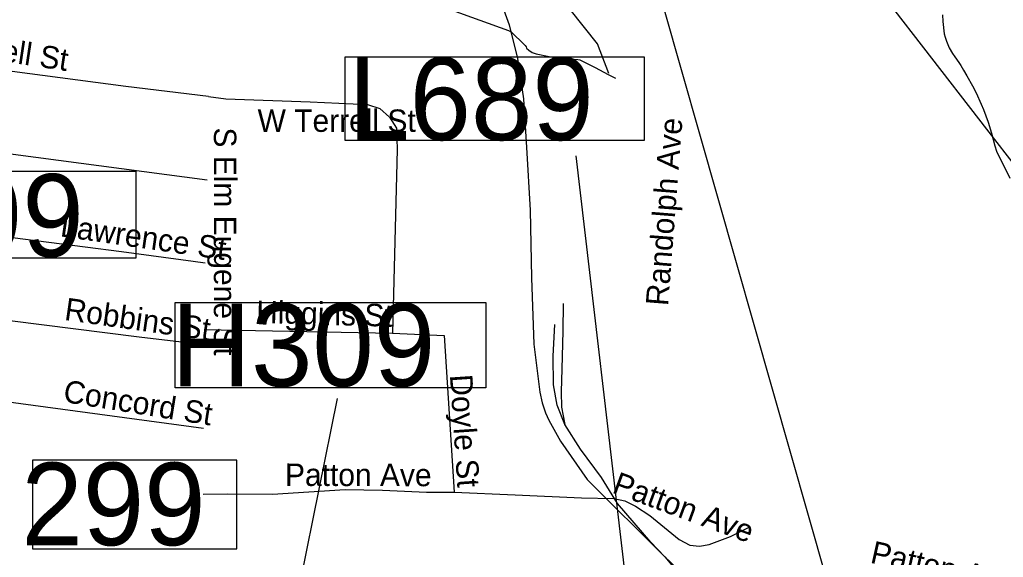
# Model space of a CAD drawing. Extents: x 1662474 to 1856135, y 779280 to 917889.
# Drawn here: x 1765198 to 1769369, y 834946 to 837226 of the extents above; entities that cross this region are included whole.
import ezdxf

# ---------------------------------------------------------------- set-up
doc = ezdxf.new("R2010")
doc.units = 0
for name, color, linetype in [('Exist Hydrographic Misc Water Feature', 7, 'Continuous'), ('Exist Railroad Mainline', 7, 'Continuous'), ('Exist Railroad Siding', 7, 'Continuous'), ('Exist Road Non-System Structure Non-Sys NCDOT Number Label', 7, 'Continuous'), ('Exist Road Non-System Type 51', 7, 'Continuous'), ('Exist Road Non-System Type 51 Label', 7, 'Continuous'), ('Exist Road Primary Interstate Structure Cantilever Sign Number Label', 7, 'Continuous'), ('Exist Road Primary Interstate Structure Ovrhead Sign CELL', 7, 'Continuous'), ('Exist Road Primary Interstate Structure Standard Bridge Number Label', 7, 'Continuous')]:
    doc.layers.add(name, color=color, linetype=linetype)

msp = doc.modelspace()

# ---------------------------------------------------------------- linework, layer by layer
at = {"layer": 'Exist Hydrographic Misc Water Feature'}
for points in [[(1767697, 836997.4), (1767648, 837123.1), (1767417.1, 837416.7), (1766859, 838521), (1766665, 839148.7), (1766630.9, 839172.3), (1766583, 839416.2), (1766588.1, 839980.6), (1766691, 840323.2), (1766668.1, 840648.6), (1766636.1, 840747.7), (1766545, 840864.5), (1766521, 840940.5), (1766513, 842017.3), (1766383, 842476.1), (1766326, 842575.8)], [(1767028.5, 837267.8), (1767271.7, 837179.8), (1767283.8, 837173.7), (1767337.3, 837121.2), (1767341.2, 837117.2), (1767345.3, 837111.1), (1767347.2, 837105.1), (1767357.2, 837097.1), (1767371, 837086.9), (1767389, 837080.7), (1767442.9, 837070.3), (1767464.9, 837066.2), (1767490.9, 837061.9), (1767512.9, 837059.8), (1767534.8, 837059.6), (1767565, 837057.3), (1767572.9, 837055.3), (1767638.6, 837022.7), (1767694.3, 836994.3), (1767724.3, 836978)], [(1769110.8, 837246.7), (1769112.7, 837218.7), (1769118.2, 837166.6), (1769122.1, 837152.6), (1769127.9, 837134.6), (1769139.8, 837106.4), (1769153.5, 837082.3), (1769163.3, 837068.2), (1769181.2, 837044.1), (1769189.2, 837032), (1769200.9, 837011.9), (1769214.8, 836987.8), (1769238.4, 836945.6), (1769254.2, 836915.4), (1769275.9, 836867.2), (1769285.7, 836845.2), (1769305.2, 836791), (1769318.8, 836744.9), (1769332.5, 836690.7), (1769340.1, 836668.7), (1769397.3, 836554.2)]]:
    msp.add_lwpolyline(points, dxfattribs=at)
at = {"layer": 'Exist Railroad Mainline'}
for points in [[(1767189.9, 837434.9), (1767273.2, 837204.2), (1767308.9, 837061.6), (1767335, 836890.3), (1767347.9, 836684.7), (1767363.6, 836418.1), (1767368.5, 836131.4), (1767378, 835850.8), (1767404.2, 835646.3), (1767413.7, 835601.1), (1767428, 835558.3), (1767442.2, 835527.3), (1767492.2, 835439.4), (1767603.9, 835276.1), (1767933.9, 834948.6)], [(1767933.9, 834948.6), (1768088.7, 834763.9), (1768198.1, 834639.3), (1768289.2, 834520.6), (1768384.4, 834392.3), (1768519.5, 834207.3), (1768759.6, 833865.5), (1768872.6, 833705.2), (1769048.9, 833452.4), (1769150, 833306), (1769215.6, 833205.5), (1769253, 833143), (1769286.4, 833057)]]:
    msp.add_lwpolyline(points, dxfattribs=at)
at = {"layer": 'Exist Railroad Siding'}
msp.add_line((1768049.2, 834840.2), (1767933.9, 834948.6), dxfattribs=at)
for points in [[(1767502.5, 836023.2), (1767501.4, 835905.4), (1767496.9, 835745.3), (1767494.2, 835647.5), (1767495.5, 835583.5), (1767509.4, 835509.4)], [(1767509.4, 835509.4), (1767477.6, 835591.4), (1767462.3, 835677.4), (1767460.9, 835799.5), (1767467.9, 835933.6)], [(1767933.9, 834948.6), (1767874.5, 835011.2), (1767733, 835173.9), (1767666, 835284.3), (1767576.6, 835404.9), (1767509.4, 835509.4)]]:
    msp.add_lwpolyline(points, dxfattribs=at)
at = {"layer": 'Exist Road Non-System Structure Non-Sys NCDOT Number Label'}
msp.add_line((1766013.3, 833000.8), (1766546.1, 835619.7), dxfattribs=at)
msp.add_lwpolyline([(1765857.4, 836026.8), (1767174.5, 836026.8), (1767174.5, 835665.7), (1765857.4, 835665.7)], close=True, dxfattribs=at)
at = {"layer": 'Exist Road Non-System Type 51'}
for p, q in [((1765981.1, 835912.9), (1766779.2, 835896.1)), ((1765977.6, 835492.4), (1765150.4, 835604.8))]:
    msp.add_line(p, q, dxfattribs=at)
for points in [[(1765999.2, 836899.8), (1765648.6, 836942.6), (1764404.2, 837106.6), (1764063.6, 837155.9), (1764009.8, 837175.1), (1763959.1, 837204.5), (1763873.6, 837271.7)], [(1765999.2, 836899.8), (1766072.1, 836890.9), (1766429.6, 836878), (1766673.5, 836865.9), (1766725.1, 836849.1), (1766766.9, 836813.2), (1766796.1, 836765.9), (1766798.4, 836674.9), (1766779.2, 835896.1)], [(1765993.4, 836545.4), (1764634.6, 836725.2), (1763787.1, 836836.5), (1763689, 836854.9)], [(1765984.8, 836193.2), (1765933.6, 836200.6), (1765629.9, 836241.2), (1765167.8, 836300.9)], [(1765981.1, 835846.8), (1765704.8, 835880.1), (1765156.1, 835949.2)], [(1766779.2, 835896.1), (1766998.4, 835886.9), (1767040.1, 835222.7)], [(1765976.6, 835213.7), (1766079, 835215.9), (1766270.1, 835214.5), (1766579, 835233.9), (1766736.5, 835231.6), (1766923.1, 835222.4), (1767040.1, 835222.7)], [(1767040.1, 835222.7), (1767299.8, 835211.6), (1767580.6, 835198), (1767717.6, 835195.4), (1767764, 835185.6), (1767809.9, 835163.1), (1767870.6, 835123.7), (1767994.1, 835021.4), (1768040.4, 834998.2), (1768080.9, 834993.5), (1768121.2, 835001.1), (1768212.4, 835035), (1768296.9, 835076.4)]]:
    msp.add_lwpolyline(points, dxfattribs=at)
at = {"layer": 'Exist Road Primary Interstate Structure Cantilever Sign Number Label'}
for p, q in [((1768846.1, 834064.1), (1767929.1, 837276.3)), ((1767910.3, 833646.9), (1767558.1, 836648.5))]:
    msp.add_line(p, q, dxfattribs=at)
msp.add_lwpolyline([(1766578.7, 837068.5), (1767846.7, 837068.5), (1767846.7, 836713.5), (1766578.7, 836713.5)], close=True, dxfattribs=at)
at = {"layer": 'Exist Road Primary Interstate Structure Ovrhead Sign CELL'}
msp.add_line((1770257.9, 835521.9), (1768422.1, 837895.2), dxfattribs=at)
msp.add_lwpolyline([(1764393.1, 836583.8), (1765690.9, 836583.8), (1765690.9, 836215.2), (1764393.1, 836215.2)], close=True, dxfattribs=at)
at = {"layer": 'Exist Road Primary Interstate Structure Standard Bridge Number Label'}
msp.add_lwpolyline([(1766119.3, 835357.6), (1765252.9, 835357.6), (1765252.9, 834981.9), (1766119.3, 834981.9)], close=True, dxfattribs=at)

# ---------------------------------------------------------------- texts
at = {"layer": 'Exist Road Non-System Structure Non-Sys NCDOT Number Label'}
msp.add_text('H309', height=350, dxfattribs=at).set_placement((1765841.4, 835671.8))
at = {"layer": 'Exist Road Non-System Type 51 Label'}
for s, rotation, p in [('W Terrell St', 351.4967, (1764733.5, 837107.4)), ('W Terrell St', 351.4967, (1764733.5, 837107.4)), ('Randolph Ave', 85.5642, (1767947.5, 836010.4)), ('S Elm Eugene St', 270, (1766021.9, 836769.1)), ('Lawrence St', 351.7773, (1765367.2, 836307.8)), ('Lawrence St', 351.7773, (1765367.2, 836307.8)), ('Robbins St', 351.8851, (1765384.8, 835953.4)), ('Robbins St', 351.8851, (1765384.8, 835953.4)), ('Higgins St', 358.3701, (1766199.9, 835940.4)), ('Doyle St', 273.8598, (1767022.4, 835719.2)), ('Concord St', 350.8845, (1765379.3, 835605.8)), ('Concord St', 350.8845, (1765379.3, 835605.8)), ('Patton Ave', 359.87, (1766323.3, 835249.2)), ('Patton Ave', 339.7447, (1767706.1, 835221.4)), ('Patton Ave', 347.4159, (1768801.1, 834924.2))]:
    msp.add_text(s, height=95, rotation=rotation, dxfattribs=at).set_placement(p)
msp.add_text('W Terrell St', height=95, dxfattribs=at).set_placement((1766207.2, 836750.3))
at = {"layer": 'Exist Road Primary Interstate Structure Cantilever Sign Number Label'}
msp.add_text('L689', height=350, dxfattribs=at).set_placement((1766591.3, 836715.6))
at = {"layer": 'Exist Road Primary Interstate Structure Ovrhead Sign CELL'}
msp.add_text('S499', height=350, dxfattribs=at).set_placement((1764377, 836221.3))
at = {"layer": 'Exist Road Primary Interstate Structure Standard Bridge Number Label'}
msp.add_text('299', height=350, dxfattribs=at).set_placement((1765205.5, 834997.5))

doc.saveas('drawing.dxf')
